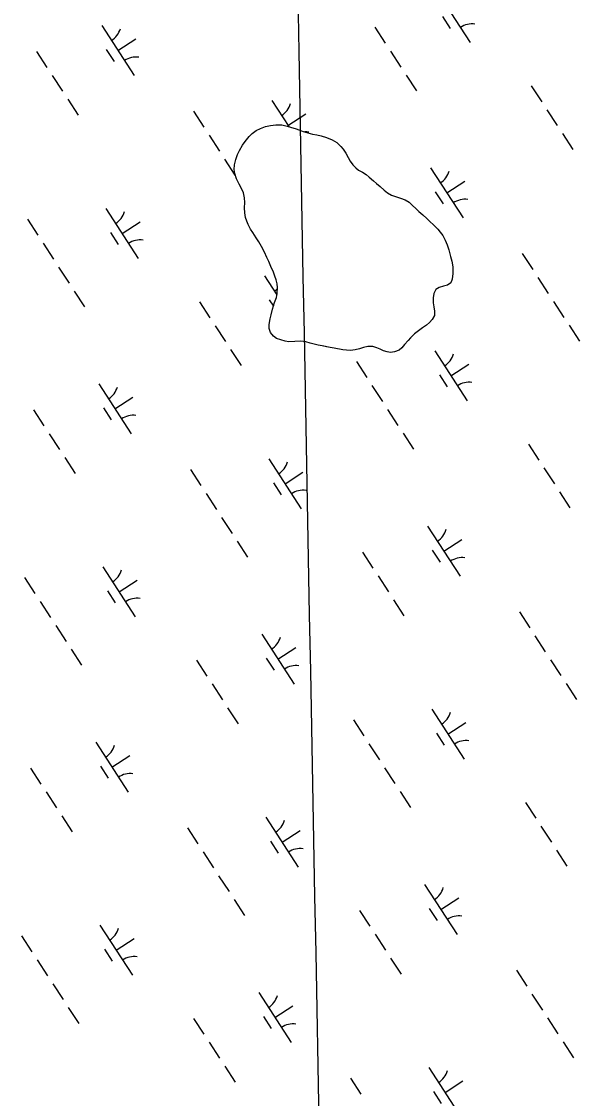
# Model space of a CAD drawing. Extents: x 3953924 to 3974542, y 193747 to 216192.
# Drawn here: x 3967627 to 3968096, y 203363 to 204268 of the extents above; entities that cross this region are included whole.
import ezdxf

# ---------------------------------------------------------------- set-up
doc = ezdxf.new("R2010")
doc.units = 0
for name, color, linetype in [('V-GRID-MAJR', 7, 'Continuous'), ('V-TOPO-SHOR', 7, 'Continuous'), ('V-WETL-SWMP', 7, 'Continuous')]:
    doc.layers.add(name, color=color, linetype=linetype)

msp = doc.modelspace()

# ---------------------------------------------------------------- linework, layer by layer
at = {"layer": 'V-GRID-MAJR'}
msp.add_spline([(3967994.91, 197070.83), (3967932.28, 200408.24), (3967818.56, 206468.17), (3967751.04, 210066.72)], degree=3, dxfattribs=at)
at = {"layer": 'V-TOPO-SHOR'}
for points in [[(3967889.67, 203993.77), (3967886.56, 203994.43), (3967883.46, 203994.97), (3967879.58, 203995.63), (3967876.35, 203996.17), (3967873.12, 203996.96), (3967869.5, 203997.89), (3967865.88, 203998.94), (3967861.87, 203999.74), (3967856.82, 203999.37), (3967851.77, 203999.14), (3967848.66, 203999.54), (3967844.92, 204000.6), (3967841.3, 204001.91), (3967838.85, 204003.74), (3967836.4, 204006.86), (3967835.25, 204010.36), (3967835.14, 204013.72), (3967835.94, 204018.38), (3967836.73, 204021.74), (3967837.93, 204026.52), (3967839.77, 204032.21), (3967841.21, 204036.35), (3967841.88, 204039.71), (3967842.29, 204044.62), (3967841.79, 204047.73), (3967841.03, 204051.1), (3967839.88, 204054.21), (3967838.73, 204057.59), (3967836.68, 204062.26), (3967834.76, 204066.54), (3967833.23, 204070.04), (3967831.31, 204074.45), (3967828.87, 204079.25), (3967826.43, 204083.15), (3967824.38, 204086.4), (3967821.42, 204090.81), (3967819.5, 204093.8), (3967817.57, 204097.69), (3967816.29, 204100.42), (3967815.27, 204103.66), (3967814.77, 204107.55), (3967814.54, 204111.56), (3967814.82, 204116.09), (3967814.58, 204119.98), (3967813.57, 204124.38), (3967812.29, 204127.37), (3967809.85, 204131.65), (3967807.8, 204135.93), (3967806.4, 204140.6), (3967805.9, 204143.97), (3967806.05, 204147.85), (3967807.1, 204152.24), (3967808.68, 204156.51), (3967810.25, 204159.87), (3967812.86, 204164.38), (3967814.95, 204167.48), (3967818.34, 204171.48), (3967820.94, 204174.18), (3967824.32, 204176.62), (3967827.82, 204178.42), (3967832.1, 204179.95), (3967836.25, 204180.96), (3967840.78, 204181.46), (3967845.7, 204181.3), (3967850.35, 204180.24), (3967853.97, 204179.19), (3967856.95, 204178.27), (3967860.95, 204176.83), (3967863.79, 204175.78), (3967867.54, 204174.72), (3967871.68, 204173.67), (3967875.3, 204173), (3967878.79, 204172.08), (3967883.44, 204170.63), (3967888.1, 204168.79), (3967891.97, 204166.57), (3967895.45, 204163.19), (3967897.37, 204160.85), (3967899.56, 204157.6), (3967901.61, 204153.84), (3967903.28, 204150.85), (3967905.46, 204147.73), (3967907.91, 204145.13), (3967910.23, 204143.18), (3967913.46, 204141.48), (3967916.56, 204139.52), (3967919.13, 204137.44), (3967922.87, 204134.44), (3967925.32, 204132.23), (3967928.54, 204129.5), (3967931.89, 204126.63), (3967934.73, 204124.29), (3967938.09, 204122.33), (3967941.19, 204121.15), (3967945.58, 204119.7), (3967949.33, 204118.26), (3967952.68, 204116.43), (3967955.52, 204113.7), (3967958.48, 204110.96), (3967960.93, 204108.62)], [(3967960.93, 204108.62), (3967964.15, 204105.76), (3967967.5, 204102.63), (3967969.95, 204100.42), (3967973.43, 204097.16), (3967976.77, 204093.78), (3967978.71, 204091.31), (3967981.02, 204088.32), (3967982.94, 204084.43), (3967984.61, 204080.67), (3967986.14, 204076.26), (3967987.66, 204070.68), (3967988.55, 204066.93), (3967989.43, 204062), (3967989.53, 204056.43), (3967988.86, 204051.78), (3967987.81, 204048.68), (3967984.95, 204046.75), (3967981.58, 204045.86), (3967978.08, 204044.71), (3967975.23, 204042.92), (3967973.65, 204039.69), (3967972.86, 204035.94), (3967972.97, 204031.8), (3967973.6, 204028.43), (3967974.1, 204024.93), (3967973.95, 204021.3), (3967972.12, 204017.82), (3967969.78, 204015.37), (3967967.31, 204013.18), (3967963.93, 204010.74), (3967960.55, 204008.43), (3967957.17, 204005.73), (3967954.05, 204002.51), (3967951.84, 204000.06), (3967948.97, 203996.71), (3967946.76, 203994.13), (3967944.29, 203991.94), (3967940.53, 203990.54), (3967937.16, 203990.04), (3967934.18, 203990.7), (3967931.21, 203991.62), (3967928.5, 203992.93), (3967925.66, 203994.11), (3967922.17, 203995.16), (3967918.02, 203995.18), (3967914.4, 203994.29), (3967911.02, 203993.14), (3967907.52, 203992.26), (3967903.64, 203991.76), (3967900.27, 203992.03), (3967897.17, 203992.44), (3967889.67, 203993.77)]]:
    msp.add_lwpolyline(points, dxfattribs=at)
at = {"layer": 'V-WETL-SWMP'}
for p, q in [((3967976.77, 204292.53), (3968004.04, 204250.62)), ((3967980.67, 204272.39), (3967987.21, 204262.34)), ((3967694.47, 204264.74), (3967721.75, 204222.84)), ((3967924.04, 204263.48), (3967932.77, 204250.07)), ((3967708.11, 204243.79), (3967723.2, 204253.61)), ((3967639.72, 204243.06), (3967648.45, 204229.65)), ((3967698.37, 204244.61), (3967704.92, 204234.55)), ((3967937.13, 204243.37), (3967945.86, 204229.96)), ((3967652.81, 204222.95), (3967661.54, 204209.54)), ((3967950.23, 204223.25), (3967958.96, 204209.84)), ((3968055.43, 204214.23), (3968064.16, 204200.82)), ((3967665.9, 204202.84), (3967674.63, 204189.43)), ((3967837.36, 204201.78), (3967851.62, 204179.88)), ((3968068.53, 204194.12), (3968077.25, 204180.71)), ((3967771.54, 204192.85), (3967780.27, 204179.44)), ((3967851, 204180.83), (3967866.09, 204190.65)), ((3967820.94, 204174.18), (3967824.32, 204176.62)), ((3967824.32, 204176.62), (3967827.82, 204178.42)), ((3967827.82, 204178.42), (3967832.1, 204179.95)), ((3967832.1, 204179.95), (3967836.25, 204180.96)), ((3967836.25, 204180.96), (3967840.78, 204181.46)), ((3967840.78, 204181.46), (3967845.7, 204181.3)), ((3967841.26, 204181.65), (3967841.4, 204181.44)), ((3967845.7, 204181.3), (3967850.35, 204180.25)), ((3967850.35, 204180.25), (3967853.97, 204179.19)), ((3967853.97, 204179.19), (3967856.95, 204178.27)), ((3967856.95, 204178.27), (3967860.95, 204176.83)), ((3967860.95, 204176.83), (3967863.79, 204175.78)), ((3967863.79, 204175.78), (3967867.54, 204174.72)), ((3967784.64, 204172.74), (3967793.36, 204159.33)), ((3967812.86, 204164.38), (3967814.95, 204167.48)), ((3967814.95, 204167.48), (3967818.33, 204171.48)), ((3967818.33, 204171.48), (3967820.94, 204174.18)), ((3967867.54, 204174.72), (3967871.68, 204173.67)), ((3967871.68, 204173.67), (3967875.3, 204173)), ((3967875.3, 204173), (3967878.79, 204172.08)), ((3967878.79, 204172.08), (3967883.44, 204170.63)), ((3967883.44, 204170.63), (3967888.1, 204168.79)), ((3967888.1, 204168.79), (3967891.97, 204166.57)), ((3968081.62, 204174.01), (3968090.35, 204160.6)), ((3967808.68, 204156.51), (3967810.25, 204159.87)), ((3967810.25, 204159.87), (3967812.86, 204164.38)), ((3967891.97, 204166.57), (3967895.45, 204163.19)), ((3967895.45, 204163.19), (3967897.38, 204160.85)), ((3967897.38, 204160.85), (3967899.56, 204157.6)), ((3967797.73, 204152.62), (3967806.46, 204139.21)), ((3967806.05, 204147.85), (3967807.1, 204152.24)), ((3967807.1, 204152.24), (3967808.68, 204156.51)), ((3967899.56, 204157.6), (3967901.61, 204153.84)), ((3967901.61, 204153.84), (3967903.28, 204150.85)), ((3967903.28, 204150.85), (3967905.46, 204147.73)), ((3967805.9, 204143.97), (3967806.05, 204147.85)), ((3967806.4, 204140.6), (3967805.9, 204143.97)), ((3967807.8, 204135.93), (3967806.4, 204140.6)), ((3967905.46, 204147.73), (3967907.91, 204145.13)), ((3967907.91, 204145.13), (3967910.23, 204143.18)), ((3967910.23, 204143.18), (3967913.46, 204141.48)), ((3967913.46, 204141.48), (3967916.56, 204139.52)), ((3967970.78, 204145.17), (3967998.06, 204103.26)), ((3967809.85, 204131.65), (3967807.8, 204135.93)), ((3967812.29, 204127.36), (3967809.85, 204131.65)), ((3967916.56, 204139.52), (3967919.13, 204137.44)), ((3967919.13, 204137.44), (3967922.87, 204134.44)), ((3967922.87, 204134.44), (3967925.32, 204132.23)), ((3967925.32, 204132.23), (3967928.54, 204129.49)), ((3967984.42, 204124.21), (3967999.51, 204134.03)), ((3967813.57, 204124.38), (3967812.29, 204127.36)), ((3967814.58, 204119.97), (3967813.57, 204124.38)), ((3967928.54, 204129.49), (3967931.89, 204126.63)), ((3967931.89, 204126.63), (3967934.73, 204124.29)), ((3967934.73, 204124.29), (3967938.09, 204122.33)), ((3967938.09, 204122.33), (3967941.19, 204121.15)), ((3967974.68, 204125.03), (3967981.23, 204114.98)), ((3967814.54, 204111.56), (3967814.82, 204116.09)), ((3967814.82, 204116.09), (3967814.58, 204119.97)), ((3967941.19, 204121.15), (3967945.58, 204119.7)), ((3967945.58, 204119.7), (3967949.33, 204118.26)), ((3967949.33, 204118.26), (3967952.68, 204116.43)), ((3967952.68, 204116.43), (3967955.52, 204113.7)), ((3967955.52, 204113.7), (3967958.48, 204110.96)), ((3967697.96, 204111.04), (3967725.24, 204069.13)), ((3967814.77, 204107.55), (3967814.54, 204111.56)), ((3967815.27, 204103.66), (3967814.77, 204107.55)), ((3967816.29, 204100.42), (3967815.27, 204103.66)), ((3967958.48, 204110.96), (3967960.93, 204108.62)), ((3967960.93, 204108.62), (3967964.15, 204105.76)), ((3967964.15, 204105.76), (3967967.5, 204102.63)), ((3967632.14, 204102.11), (3967640.87, 204088.7)), ((3967711.6, 204090.09), (3967726.68, 204099.91)), ((3967817.57, 204097.69), (3967816.29, 204100.42)), ((3967819.5, 204093.8), (3967817.57, 204097.69)), ((3967967.5, 204102.63), (3967969.95, 204100.42)), ((3967969.95, 204100.42), (3967973.43, 204097.16)), ((3967973.43, 204097.16), (3967976.78, 204093.78)), ((3967701.86, 204090.91), (3967708.4, 204080.85)), ((3967821.42, 204090.81), (3967819.5, 204093.8)), ((3967824.38, 204086.4), (3967821.42, 204090.81)), ((3967826.43, 204083.15), (3967824.38, 204086.4)), ((3967976.78, 204093.78), (3967978.71, 204091.31)), ((3967978.71, 204091.31), (3967981.02, 204088.32)), ((3967981.02, 204088.32), (3967982.94, 204084.43)), ((3967645.23, 204081.99), (3967653.96, 204068.58)), ((3967828.87, 204079.26), (3967826.43, 204083.15)), ((3967831.31, 204074.45), (3967828.87, 204079.26)), ((3967982.94, 204084.43), (3967984.61, 204080.67)), ((3967984.61, 204080.67), (3967986.14, 204076.26)), ((3967986.14, 204076.26), (3967987.66, 204070.68)), ((3967833.23, 204070.04), (3967831.31, 204074.45)), ((3967834.76, 204066.54), (3967833.23, 204070.04)), ((3967987.66, 204070.68), (3967988.55, 204066.93)), ((3968047.85, 204073.28), (3968056.58, 204059.87)), ((3967658.32, 204061.88), (3967667.05, 204048.47)), ((3967836.68, 204062.26), (3967834.76, 204066.54)), ((3967838.73, 204057.59), (3967836.68, 204062.26)), ((3967988.55, 204066.93), (3967989.43, 204062)), ((3967989.43, 204062), (3967989.53, 204056.44)), ((3967831.38, 204054.42), (3967841.66, 204038.63)), ((3967839.88, 204054.22), (3967838.73, 204057.59)), ((3967841.03, 204051.1), (3967839.88, 204054.22)), ((3967841.79, 204047.73), (3967841.03, 204051.1)), ((3967988.86, 204051.78), (3967987.81, 204048.68)), ((3967989.53, 204056.44), (3967988.86, 204051.78)), ((3968060.95, 204053.16), (3968069.68, 204039.75)), ((3967671.42, 204041.76), (3967680.15, 204028.35)), ((3967842.29, 204044.62), (3967841.79, 204047.73)), ((3967841.88, 204039.71), (3967842.29, 204044.62)), ((3967975.22, 204042.92), (3967973.65, 204039.69)), ((3967978.08, 204044.71), (3967975.22, 204042.92)), ((3967981.58, 204045.86), (3967978.08, 204044.71)), ((3967984.95, 204046.75), (3967981.58, 204045.86)), ((3967987.81, 204048.68), (3967984.95, 204046.75)), ((3967776.62, 204032.74), (3967785.35, 204019.33)), ((3967835.28, 204034.29), (3967838.72, 204028.99)), ((3967837.93, 204026.52), (3967839.77, 204032.21)), ((3967839.77, 204032.21), (3967841.21, 204036.35)), ((3967841.21, 204036.35), (3967841.88, 204039.71)), ((3967973.65, 204039.69), (3967972.86, 204035.94)), ((3967972.86, 204035.94), (3967972.97, 204031.8)), ((3967972.97, 204031.8), (3967973.6, 204028.43)), ((3968074.04, 204033.05), (3968082.77, 204019.64)), ((3967836.74, 204021.74), (3967837.93, 204026.52)), ((3967973.6, 204028.43), (3967974.1, 204024.93)), ((3967974.1, 204024.93), (3967973.95, 204021.3)), ((3967835.14, 204013.72), (3967835.94, 204018.38)), ((3967835.25, 204010.36), (3967835.14, 204013.72)), ((3967835.94, 204018.38), (3967836.74, 204021.74)), ((3967967.31, 204013.18), (3967963.93, 204010.74)), ((3967969.78, 204015.37), (3967967.31, 204013.18)), ((3967972.12, 204017.82), (3967969.78, 204015.37)), ((3967973.95, 204021.3), (3967972.12, 204017.82)), ((3968087.13, 204012.93), (3968095.86, 203999.52)), ((3967789.72, 204012.63), (3967798.45, 203999.22)), ((3967836.4, 204006.86), (3967835.25, 204010.36)), ((3967838.85, 204003.74), (3967836.4, 204006.86)), ((3967957.17, 204005.73), (3967954.05, 204002.51)), ((3967960.55, 204008.43), (3967957.17, 204005.73)), ((3967963.93, 204010.74), (3967960.55, 204008.43)), ((3967841.3, 204001.91), (3967838.85, 204003.74)), ((3967844.91, 204000.6), (3967841.3, 204001.91)), ((3967848.66, 203999.54), (3967844.91, 204000.6)), ((3967851.77, 203999.14), (3967848.66, 203999.54)), ((3967856.82, 203999.37), (3967851.77, 203999.14)), ((3967861.87, 203999.74), (3967856.82, 203999.37)), ((3967865.88, 203998.94), (3967861.87, 203999.74)), ((3967869.5, 203997.89), (3967865.88, 203998.94)), ((3967873.12, 203996.96), (3967869.5, 203997.89)), ((3967876.35, 203996.17), (3967873.12, 203996.96)), ((3967879.58, 203995.63), (3967876.35, 203996.17)), ((3967886.56, 203994.43), (3967879.58, 203995.63)), ((3967918.02, 203995.18), (3967914.4, 203994.29)), ((3967922.17, 203995.16), (3967918.02, 203995.18)), ((3967925.66, 203994.11), (3967922.17, 203995.16)), ((3967948.97, 203996.71), (3967946.76, 203994.13)), ((3967951.84, 204000.06), (3967948.97, 203996.71)), ((3967954.05, 204002.51), (3967951.84, 204000.06)), ((3967802.81, 203992.52), (3967811.54, 203979.11)), ((3967889.67, 203993.77), (3967886.56, 203994.43)), ((3967897.17, 203992.44), (3967889.67, 203993.77)), ((3967900.27, 203992.03), (3967897.17, 203992.44)), ((3967903.64, 203991.76), (3967900.27, 203992.03)), ((3967907.52, 203992.26), (3967903.64, 203991.76)), ((3967911.02, 203993.14), (3967907.52, 203992.26)), ((3967914.4, 203994.29), (3967911.02, 203993.14)), ((3967928.5, 203992.93), (3967925.66, 203994.11)), ((3967931.21, 203991.62), (3967928.5, 203992.93)), ((3967934.18, 203990.7), (3967931.21, 203991.62)), ((3967937.16, 203990.04), (3967934.18, 203990.7)), ((3967940.52, 203990.54), (3967937.16, 203990.04)), ((3967944.29, 203991.94), (3967940.52, 203990.54)), ((3967946.76, 203994.13), (3967944.29, 203991.94)), ((3967974.27, 203991.46), (3968001.55, 203949.56)), ((3967908.45, 203982.53), (3967917.18, 203969.12)), ((3967987.91, 203970.51), (3968002.99, 203980.33)), ((3967978.17, 203971.33), (3967984.72, 203961.27)), ((3967691.97, 203963.68), (3967719.25, 203921.77)), ((3967921.54, 203962.42), (3967930.27, 203949.01)), ((3967705.61, 203942.73), (3967720.7, 203952.55)), ((3967637.22, 203942), (3967645.95, 203928.59)), ((3967695.87, 203943.54), (3967702.42, 203933.49)), ((3967934.64, 203942.3), (3967943.36, 203928.89)), ((3967650.31, 203921.89), (3967659.04, 203908.48)), ((3967947.73, 203922.19), (3967956.46, 203908.78)), ((3968052.93, 203913.17), (3968061.66, 203899.76)), ((3967663.41, 203901.77), (3967672.13, 203888.36)), ((3967834.87, 203900.72), (3967862.14, 203858.81)), ((3967769.05, 203891.79), (3967777.77, 203878.38)), ((3967848.5, 203879.77), (3967863.59, 203889.59)), ((3968066.03, 203893.05), (3968074.76, 203879.65)), ((3967838.76, 203880.59), (3967845.31, 203870.53)), ((3967782.14, 203871.67), (3967790.87, 203858.26)), ((3968079.12, 203872.94), (3968087.85, 203859.53)), ((3967795.23, 203851.56), (3967803.96, 203838.15)), ((3967968.29, 203844.1), (3967995.56, 203802.2)), ((3967981.92, 203823.15), (3967997.01, 203832.97)), ((3967808.32, 203831.44), (3967817.05, 203818.03)), ((3967972.19, 203823.97), (3967978.73, 203813.91)), ((3967913.53, 203822.42), (3967922.26, 203809.02)), ((3967695.46, 203809.97), (3967722.74, 203768.07)), ((3967629.64, 203801.04), (3967638.37, 203787.63)), ((3967709.1, 203789.02), (3967724.18, 203798.84)), ((3967926.62, 203802.31), (3967935.35, 203788.9)), ((3967699.36, 203789.84), (3967705.91, 203779.78)), ((3967642.73, 203780.93), (3967651.46, 203767.52)), ((3967939.72, 203782.2), (3967948.45, 203768.79)), ((3968045.36, 203772.21), (3968054.08, 203758.8)), ((3967655.83, 203760.81), (3967664.56, 203747.4)), ((3967828.88, 203753.36), (3967856.16, 203711.45)), ((3968058.45, 203752.1), (3968067.18, 203738.69)), ((3967842.52, 203732.41), (3967857.61, 203742.23)), ((3967668.92, 203740.7), (3967677.65, 203727.29)), ((3967832.78, 203733.22), (3967839.33, 203723.17)), ((3967774.13, 203731.68), (3967782.85, 203718.27)), ((3968071.54, 203731.98), (3968080.27, 203718.57)), ((3967787.22, 203711.57), (3967795.95, 203698.16)), ((3968084.64, 203711.87), (3968093.36, 203698.46)), ((3967800.31, 203691.45), (3967809.04, 203678.04)), ((3967971.77, 203690.4), (3967999.05, 203648.49)), ((3967905.95, 203681.47), (3967914.68, 203668.06)), ((3967985.41, 203669.45), (3968000.5, 203679.27)), ((3967975.67, 203670.27), (3967982.22, 203660.21)), ((3967689.48, 203662.61), (3967716.75, 203620.71)), ((3967919.04, 203661.35), (3967927.77, 203647.94)), ((3967703.12, 203641.66), (3967718.2, 203651.48)), ((3967693.38, 203642.48), (3967699.92, 203632.42)), ((3967634.72, 203640.94), (3967643.45, 203627.53)), ((3967932.14, 203641.24), (3967940.87, 203627.83)), ((3967647.81, 203620.82), (3967656.54, 203607.41)), ((3967945.23, 203621.12), (3967953.96, 203607.71)), ((3968050.44, 203612.1), (3968059.17, 203598.7)), ((3967660.91, 203600.71), (3967669.64, 203587.3)), ((3967832.37, 203599.65), (3967859.64, 203557.75)), ((3967766.55, 203590.72), (3967775.28, 203577.31)), ((3967846.01, 203578.7), (3967861.09, 203588.52)), ((3968063.53, 203591.99), (3968072.26, 203578.58)), ((3967836.27, 203579.52), (3967842.81, 203569.46)), ((3967779.64, 203570.61), (3967788.37, 203557.2)), ((3968076.62, 203571.88), (3968085.35, 203558.47)), ((3967792.73, 203550.49), (3967801.46, 203537.08)), ((3967965.79, 203543.04), (3967993.07, 203501.13)), ((3967805.83, 203530.38), (3967814.56, 203516.97)), ((3967979.43, 203522.09), (3967994.51, 203531.91)), ((3967911.03, 203521.36), (3967919.76, 203507.95)), ((3967969.69, 203522.9), (3967976.23, 203512.85)), ((3967692.96, 203508.91), (3967720.24, 203467.01)), ((3967627.14, 203499.98), (3967635.87, 203486.57)), ((3967706.6, 203487.96), (3967721.69, 203497.78)), ((3967924.13, 203501.25), (3967932.85, 203487.84)), ((3967696.86, 203488.78), (3967703.41, 203478.72)), ((3967640.24, 203479.86), (3967648.96, 203466.45)), ((3967937.22, 203481.13), (3967945.95, 203467.72)), ((3968042.86, 203471.15), (3968051.59, 203457.74)), ((3967653.33, 203459.75), (3967662.06, 203446.34)), ((3967826.38, 203452.29), (3967853.66, 203410.39)), ((3968055.95, 203451.03), (3968064.68, 203437.62)), ((3967666.42, 203439.64), (3967675.15, 203426.23)), ((3967840.02, 203431.34), (3967855.11, 203441.16)), ((3967771.63, 203430.62), (3967780.36, 203417.21)), ((3967830.28, 203432.16), (3967836.83, 203422.1)), ((3968069.04, 203430.92), (3968077.77, 203417.51)), ((3967784.72, 203410.5), (3967793.45, 203397.09)), ((3968082.14, 203410.8), (3968090.87, 203397.4)), ((3967797.81, 203390.39), (3967806.54, 203376.98)), ((3967969.27, 203389.33), (3967996.55, 203347.43)), ((3967903.45, 203380.4), (3967912.18, 203366.99)), ((3967982.91, 203368.38), (3967998, 203378.2)), ((3967973.17, 203369.2), (3967979.72, 203359.14))]:
    msp.add_line(p, q, dxfattribs=at)
for centre, start, end in [((3967693.24, 204267.07), 302.29009, 343.83375), ((3968005.67, 204248.56), 82.29009, 123.83375), ((3967723.38, 204220.77), 82.29009, 123.83375), ((3967836.13, 204204.11), 302.29009, 343.83375), ((3967866.27, 204157.81), 82.29009, 93.67301), ((3967969.55, 204147.49), 302.29009, 343.83375), ((3967999.69, 204101.2), 82.29009, 123.83375), ((3967696.73, 204113.36), 302.29009, 343.83375), ((3967726.86, 204067.07), 82.29009, 123.83375), ((3967830.15, 204056.75), 302.29009, 313.27819), ((3967973.04, 203993.79), 302.29009, 343.83375), ((3967690.74, 203966), 302.29009, 343.83375), ((3968003.18, 203947.49), 82.29009, 123.83375), ((3967720.88, 203919.71), 82.29009, 123.83375), ((3967833.63, 203903.04), 302.29009, 343.83375), ((3967863.77, 203856.75), 82.29009, 123.83375), ((3967967.05, 203846.43), 302.29009, 343.83375), ((3967997.19, 203800.13), 82.29009, 123.83375), ((3967694.23, 203812.3), 302.29009, 343.83375), ((3967724.37, 203766), 82.29009, 123.83375), ((3967827.65, 203755.68), 302.29009, 343.83375), ((3967857.79, 203709.39), 82.29009, 123.83375), ((3967970.54, 203692.72), 302.29009, 343.83375), ((3967688.25, 203664.94), 302.29009, 343.83375), ((3968000.68, 203646.43), 82.29009, 123.83375), ((3967718.38, 203618.64), 82.29009, 123.83375), ((3967831.14, 203601.98), 302.29009, 343.83375), ((3967861.27, 203555.68), 82.29009, 123.83375), ((3967964.56, 203545.36), 302.29009, 343.83375), ((3967994.69, 203499.07), 82.29009, 123.83375), ((3967691.73, 203511.24), 302.29009, 343.83375), ((3967721.87, 203464.94), 82.29009, 123.83375), ((3967825.15, 203454.62), 302.29009, 343.83375), ((3967855.29, 203408.32), 82.29009, 123.83375), ((3967968.04, 203391.66), 302.29009, 343.83375)]:
    msp.add_arc(centre, 17.62, start, end, dxfattribs=at)

doc.saveas('drawing.dxf')
